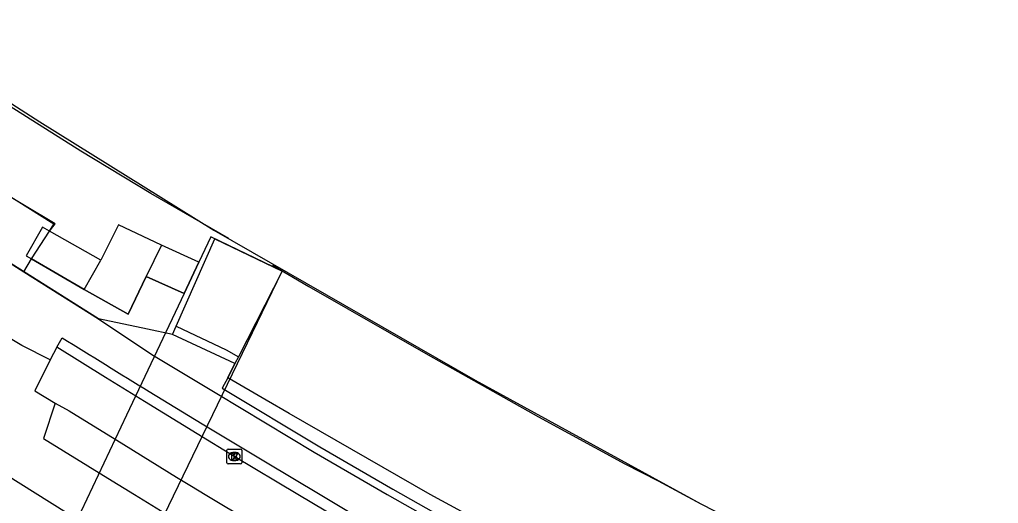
# Model space of a CAD drawing. Extents: x 159718 to 160783, y 383290 to 384030.
# Drawn here: x 160558 to 160624.3, y 383749.4 to 383782.2 of the extents above; entities that cross this region are included whole.
import ezdxf

# ---------------------------------------------------------------- set-up
doc = ezdxf.new("R2010")
doc.units = 0
for name, color, linetype in [('IMGEO_Dek', 7, 'Continuous'), ('IMGEO_Fietspad_gesloten', 7, 'Continuous'), ('IMGEO_Geluidsscherm', 7, 'Continuous'), ('IMGEO_Grasland_overig', 7, 'Continuous'), ('IMGEO_Hek', 7, 'Continuous'), ('IMGEO_Kolk', 7, 'Continuous'), ('IMGEO_Pand', 7, 'Continuous'), ('IMGEO_Perron', 7, 'Continuous'), ('IMGEO_Rijbaan_lokaal_gesloten', 7, 'Continuous'), ('IMGEO_Voetpad_gesloten', 7, 'Continuous'), ('IMGEO_Voetpad_op_trap', 7, 'Continuous'), ('IMGEO_Voetpad_open', 7, 'Continuous')]:
    doc.layers.add(name, color=color, linetype=linetype)

msp = doc.modelspace()

# ---------------------------------------------------------------- linework, layer by layer
at = {"layer": 'IMGEO_Dek'}
for points in [[(160562.419, 383763.874), (160565.381, 383762.213), (160566.599, 383764.766), (160569.173, 383763.611), (160570.183, 383765.746), (160567.641, 383766.882), (160564.741, 383768.269), (160563.53, 383765.879), (160560.053, 383767.833), (160559.587, 383768.095), (160558.476, 383766.163), (160558.835, 383765.954)], [(160551.429, 383726.105), (160557.364, 383726.966), (160569.764, 383752.621), (160575.813, 383765.136), (160570.991, 383767.454), (160570.183, 383765.746), (160569.173, 383763.611), (160565.274, 383755.37)]]:
    msp.add_lwpolyline(points, close=True, dxfattribs=at)
at = {"layer": 'IMGEO_Fietspad_gesloten'}
for points in [[(160505.983, 383802.836), (160522.554, 383788.926), (160530.377, 383783.268), (160549.773, 383770.471), (160557.831, 383765.394), (160558.331, 383765.079)], [(160558.331, 383765.079), (160563.388, 383761.893)], [(160563.388, 383761.893), (160566.989, 383759.482), (160567.786, 383759.006), (160571.39, 383756.846), (160577.994, 383752.867), (160582.939, 383750), (160590.322, 383745.828), (160591.09, 383745.362)], [(160560.562, 383759.968), (160560.918, 383760.617)], [(160566.816, 383756.979), (160570.406, 383754.794), (160574.703, 383752.207), (160578.389, 383750), (160589.694, 383743.232)]]:
    msp.add_lwpolyline(points, dxfattribs=at)
msp.add_arc((161104.35, 384635.041), 1029.532, 238.140087, 238.525744, dxfattribs=at)
at = {"layer": 'IMGEO_Geluidsscherm'}
for points in [[(160572.209, 383767.329), (160566.928, 383770.385), (160562.189, 383773.262), (160554.79, 383777.907), (160544.744, 383784.387), (160538.678, 383788.444), (160528.548, 383795.308), (160519.143, 383801.931), (160514.961, 383805.091), (160515.143, 383805.333), (160512.61, 383807.268), (160512.329, 383806.98), (160510.392, 383808.398), (160502.356, 383814.501), (160503.311, 383815.704)], [(160575.17, 383765.531), (160577.624, 383764.083), (160585.71, 383759.462), (160593.187, 383755.263), (160599.027, 383752.074), (160601.292, 383750.932), (160604.19, 383749.356), (160622.742, 383739.857), (160632.215, 383735.211), (160632.328, 383735.458), (160635.966, 383733.794), (160635.837, 383733.513), (160639.447, 383731.781), (160643.257, 383730.035), (160649.364, 383727.268), (160659.591, 383722.779), (160669.948, 383718.427), (160678.174, 383715.121), (160684.398, 383712.676), (160690.653, 383710.277)]]:
    msp.add_lwpolyline(points, dxfattribs=at)
at = {"layer": 'IMGEO_Grasland_overig'}
for points in [[(160568.641, 383761.396), (160571.259, 383767.325), (160575.813, 383765.136), (160572.859, 383759.319)], [(160568.388, 383760.844), (160566.706, 383761.186), (160563.388, 383761.893)], [(160628.964, 383728.103), (160621.615, 383731.524), (160620.543, 383731.779), (160619.864, 383731.78), (160619.197, 383731.662), (160618.56, 383731.428), (160616.971, 383732.249), (160601.487, 383741.51), (160585.842, 383750), (160576.307, 383755.489), (160574.73, 383756.397), (160572.132, 383757.893), (160572.616, 383758.86)]]:
    msp.add_lwpolyline(points, dxfattribs=at)
at = {"layer": 'IMGEO_Hek'}
for points in [[(160560.053, 383767.833), (160560.434, 383768.33), (160556.385, 383770.751), (160554.324, 383772.116), (160552.215, 383773.305), (160550.019, 383774.322), (160547.924, 383775.504), (160545.82, 383776.757), (160535.678, 383783.358), (160531.73, 383786.152), (160525.047, 383790.873), (160519.911, 383794.648), (160517.051, 383796.86), (160512.189, 383800.598), (160515.367, 383804.807)], [(160563.388, 383761.893), (160549.773, 383770.471), (160530.377, 383783.268), (160522.554, 383788.926), (160505.983, 383802.836)], [(160570.183, 383765.746), (160567.641, 383766.882), (160564.741, 383768.269), (160563.53, 383765.879), (160560.053, 383767.833)], [(160569.173, 383763.611), (160566.599, 383764.766), (160565.381, 383762.213), (160562.419, 383763.874), (160558.835, 383765.954)], [(160566.706, 383761.186), (160563.388, 383761.893)], [(160568.388, 383760.844), (160566.706, 383761.186)], [(160572.616, 383758.86), (160572.132, 383757.893)], [(160572.132, 383757.893), (160571.761, 383757.201)], [(160571.761, 383757.201), (160578.365, 383753.222)], [(160578.365, 383753.222), (160583.31, 383750.355)], [(160583.31, 383750.355), (160590.693, 383746.183)]]:
    msp.add_lwpolyline(points, dxfattribs=at)
at = {"layer": 'IMGEO_Kolk'}
for p, q in [((160572.082, 383752.144), (160572.082, 383752.996)), ((160572.157, 383753.07), (160573.009, 383753.07)), ((160572.57, 383752.85), (160572.595, 383752.85)), ((160573.083, 383752.996), (160573.083, 383752.144)), ((160573.009, 383752.07), (160572.157, 383752.07)), ((160572.593, 383752.29), (160572.568, 383752.29))]:
    msp.add_line(p, q, dxfattribs=at)
for points in [[(160572.082, 383752.144), (160572.082, 383752.996)], [(160572.157, 383753.07), (160573.009, 383753.07)], [(160572.403, 383752.77), (160572.526, 383752.77), (160572.526, 383752.619), (160572.656, 383752.77), (160572.82, 383752.77), (160572.674, 383752.619), (160572.827, 383752.37), (160572.675, 383752.37), (160572.59, 383752.534), (160572.526, 383752.467), (160572.526, 383752.37), (160572.403, 383752.37), (160572.403, 383752.77)], [(160573.083, 383752.996), (160573.083, 383752.144)], [(160573.009, 383752.07), (160572.157, 383752.07)]]:
    msp.add_lwpolyline(points, dxfattribs=at)
for centre, start, end in [((160572.159, 383752.994), 91.55205, 178.44795), ((160572.159, 383752.994), 91.55205, 178.44795), ((160573.007, 383752.994), 1.55205, 88.44795), ((160573.007, 383752.994), 1.55205, 88.44795), ((160572.159, 383752.146), 181.55205, 268.44795), ((160572.159, 383752.146), 181.55205, 268.44795), ((160573.007, 383752.146), 271.55205, 358.44795), ((160573.007, 383752.146), 271.55205, 358.44795)]:
    msp.add_arc(centre, 0.0765, start, end, dxfattribs=at)
for centre, major_axis, ratio, start_param, end_param in [((160572.569, 383752.57), (-0.387, 0.002), 0.722429, 4.712389, 7.853982), ((160572.594, 383752.57), (-0.39, 0.002), 0.717154, 1.570796, 4.712389)]:
    msp.add_ellipse(centre, major_axis=major_axis, ratio=ratio, start_param=start_param, end_param=end_param, dxfattribs=at)
at = {"layer": 'IMGEO_Pand'}
for points in [[(160568.388, 383760.844), (160568.641, 383761.396)], [(160568.641, 383761.396), (160572.031, 383759.79), (160572.859, 383759.319)], [(160572.616, 383758.86), (160568.388, 383760.844)], [(160572.859, 383759.319), (160572.616, 383758.86)]]:
    msp.add_lwpolyline(points, dxfattribs=at)
at = {"layer": 'IMGEO_Perron'}
msp.add_lwpolyline([(160514.898, 383805.122), (160515.123, 383804.954), (160520.887, 383801.075), (160542.358, 383786.206), (160559.415, 383775.23), (160571.204, 383767.897), (160588.907, 383757.731), (160604.19, 383749.356), (160622.742, 383739.857), (160627.187, 383737.677), (160632.215, 383735.211)], dxfattribs=at)
at = {"layer": 'IMGEO_Rijbaan_lokaal_gesloten'}
for points in [[(160560.098, 383759.122), (160558.195, 383760.101), (160556.947, 383760.829), (160555.702, 383761.563)], [(160584.281, 383734.923), (160582.238, 383736.156), (160567.697, 383744.816), (160562.187, 383748.155), (160548.028, 383757.012), (160542.996, 383760.237)], [(160560.562, 383759.968), (160560.098, 383759.122)], [(160589.333, 383742.597), (160576.894, 383750), (160572.578, 383752.569), (160570.074, 383754.103), (160566.49, 383756.298), (160563.851, 383757.914), (160560.562, 383759.968)], [(160560.098, 383759.122), (160559.063, 383757.019), (160560.438, 383756.186)], [(160560.438, 383756.186), (160559.662, 383753.795), (160564.003, 383751.099), (160565.808, 383750), (160567.588, 383748.923), (160568.382, 383748.443), (160585.127, 383738.422)], [(160560.438, 383756.186), (160561.383, 383755.658), (160565.091, 383753.374), (160568.669, 383751.175), (160569.681, 383750.553), (160570.605, 383750), (160586.41, 383740.541)]]:
    msp.add_lwpolyline(points, dxfattribs=at)
at = {"layer": 'IMGEO_Voetpad_gesloten'}
for points in [[(160567.641, 383766.882), (160564.741, 383768.269), (160563.53, 383765.879)], [(160569.173, 383763.611), (160565.274, 383755.37), (160551.429, 383726.105), (160557.364, 383726.966), (160569.764, 383752.621), (160575.813, 383765.136), (160570.991, 383767.454), (160570.183, 383765.746)], [(160567.641, 383766.882), (160566.599, 383764.766)], [(160562.419, 383763.874), (160563.53, 383765.879)], [(160569.173, 383763.611), (160570.183, 383765.746)], [(160562.419, 383763.874), (160565.381, 383762.213), (160566.599, 383764.766)]]:
    msp.add_lwpolyline(points, dxfattribs=at)
at = {"layer": 'IMGEO_Voetpad_op_trap'}
for points in [[(160563.53, 383765.879), (160560.053, 383767.833), (160559.587, 383768.095), (160558.476, 383766.163), (160558.835, 383765.954), (160562.419, 383763.874)], [(160570.183, 383765.746), (160567.641, 383766.882)], [(160566.599, 383764.766), (160569.173, 383763.611)]]:
    msp.add_lwpolyline(points, dxfattribs=at)
at = {"layer": 'IMGEO_Voetpad_open'}
msp.add_lwpolyline([(160558.331, 383765.079), (160558.835, 383765.954), (160560.053, 383767.833), (160560.361, 383768.309), (160556.201, 383770.899), (160554.51, 383771.957), (160549.715, 383774.35), (160548.42, 383775.071), (160545.495, 383777.041), (160535.581, 383783.406), (160526.543, 383789.723), (160511.716, 383800.876)], dxfattribs=at)

doc.saveas('drawing.dxf')
